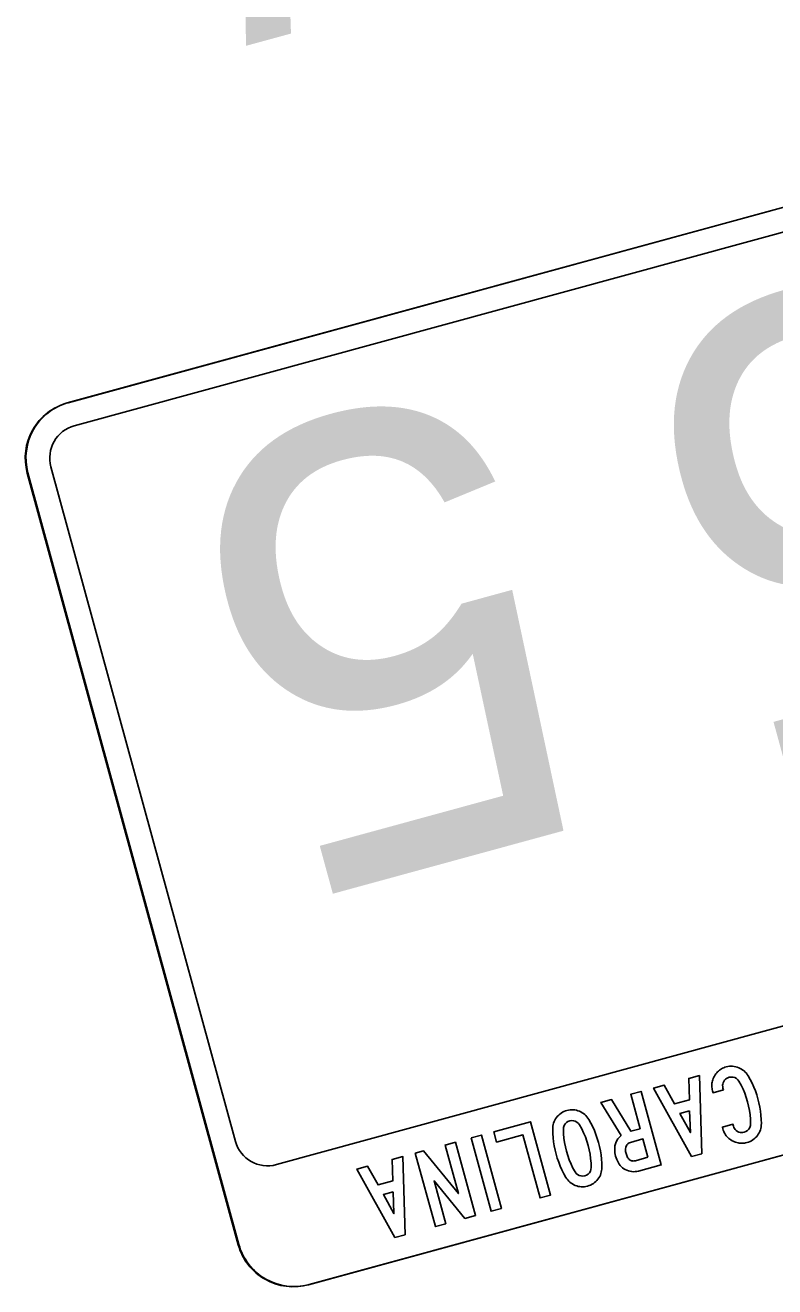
# Model space of a CAD drawing. Extents: x 2001876 to 2025694, y 804561 to 868938.
# Drawn here: x 2010944.1 to 2010981.4, y 826056.1 to 826119.1 of the extents above; entities that cross this region are included whole.
import ezdxf

# ---------------------------------------------------------------- set-up
doc = ezdxf.new("R2010")
doc.units = 0
doc.layers.add('TR SN EXTRUDED PANEL SIGNS- MOUNTED OVERHEAD', color=7, linetype='Continuous')

msp = doc.modelspace()

# ---------------------------------------------------------------- linework, layer by layer
at = {"layer": 'TR SN EXTRUDED PANEL SIGNS- MOUNTED OVERHEAD'}
for p, q in [((2011013.937, 826118.757), (2010946.163, 826100.231)), ((2010979.832, 826109.434), (2010946.199, 826100.24)), ((2010946.199, 826100.24), (2010946.199, 826100.24)), ((2010944.164, 826096.73), (2010954.686, 826058.242)), ((2010945.346, 826097.053), (2010945.346, 826097.053)), ((2010958.187, 826056.245), (2011025.961, 826074.771)), ((2010958.223, 826056.254), (2011025.997, 826074.781)), ((2010956.588, 826062.235), (2010956.587, 826062.235)), ((2010954.721, 826058.252), (2010954.721, 826058.252)), ((2010958.223, 826056.253), (2010958.223, 826056.254))]:
    msp.add_line(p, q, dxfattribs=at)
for points in [[(2011013.973, 826118.768), (2011013.973, 826118.767), (2010979.832, 826109.434)], [(2010946.512, 826099.096), (2010946.512, 826099.094), (2010980.146, 826108.288), (2011014.286, 826117.621)], [(2010944.201, 826096.74), (2010944.2, 826096.739), (2010954.721, 826058.252)], [(2010954.546, 826063.394), (2010954.547, 826063.395), (2010945.346, 826097.053)], [(2011024.359, 826080.773), (2011024.359, 826080.774), (2010999.338, 826073.921), (2010999.436, 826073.762), (2011000.338, 826073.798), (2011000.669, 826073.401), (2011001.077, 826073.354), (2011001.619, 826073.106), (2011002.124, 826072.167), (2011001.193, 826070.055), (2010998.981, 826068.505), (2010998.813, 826068.131), (2010992.656, 826066.687), (2010990.979, 826067.946), (2010987.252, 826066.998), (2010985.84, 826067.848), (2010983.049, 826069.469), (2010956.588, 826062.235)], [(2010978.368, 826065.821), (2010978.343, 826065.913), (2010978.327, 826065.977), (2010978.316, 826066.041), (2010978.309, 826066.105), (2010978.306, 826066.168), (2010978.308, 826066.23), (2010978.313, 826066.292), (2010978.323, 826066.353), (2010978.337, 826066.414), (2010978.355, 826066.474), (2010978.378, 826066.534), (2010978.405, 826066.593), (2010978.437, 826066.652), (2010978.471, 826066.71), (2010978.508, 826066.762), (2010978.548, 826066.812), (2010978.59, 826066.859), (2010978.636, 826066.902), (2010978.683, 826066.942), (2010978.735, 826066.979), (2010978.787, 826067.011), (2010978.844, 826067.041), (2010978.902, 826067.068), (2010978.963, 826067.091), (2010979.027, 826067.11), (2010979.107, 826067.129), (2010979.186, 826067.14), (2010979.264, 826067.146), (2010979.342, 826067.145), (2010979.42, 826067.136), (2010979.497, 826067.121), (2010979.573, 826067.1), (2010979.649, 826067.072), (2010979.724, 826067.039), (2010979.794, 826067), (2010979.858, 826066.956), (2010979.92, 826066.907), (2010979.977, 826066.855), (2010980.029, 826066.797), (2010980.077, 826066.734), (2010980.122, 826066.666), (2010980.222, 826066.484), (2010980.315, 826066.298), (2010980.4, 826066.108), (2010980.477, 826065.913), (2010980.545, 826065.715), (2010980.606, 826065.513), (2010980.656, 826065.311), (2010980.698, 826065.108), (2010980.73, 826064.904), (2010980.755, 826064.698), (2010980.77, 826064.49), (2010980.777, 826064.28), (2010980.773, 826064.2), (2010980.764, 826064.122), (2010980.749, 826064.044), (2010980.727, 826063.97), (2010980.699, 826063.896), (2010980.665, 826063.826), (2010980.625, 826063.757), (2010980.578, 826063.69), (2010980.527, 826063.626), (2010980.472, 826063.569), (2010980.413, 826063.516), (2010980.349, 826063.469), (2010980.283, 826063.428), (2010980.212, 826063.392), (2010980.137, 826063.362), (2010980.058, 826063.337), (2010979.993, 826063.321), (2010979.929, 826063.311), (2010979.866, 826063.302), (2010979.802, 826063.299), (2010979.74, 826063.301), (2010979.677, 826063.307), (2010979.616, 826063.317), (2010979.554, 826063.332), (2010979.494, 826063.349), (2010979.434, 826063.372), (2010979.376, 826063.4), (2010979.317, 826063.431), (2010979.26, 826063.465), (2010979.207, 826063.502), (2010979.157, 826063.542), (2010979.111, 826063.585), (2010979.067, 826063.63), (2010979.028, 826063.677), (2010978.992, 826063.728), (2010978.959, 826063.781), (2010978.929, 826063.837), (2010978.903, 826063.895), (2010978.879, 826063.956), (2010978.861, 826064.019), (2010978.836, 826064.111), (2010979.354, 826064.252), (2010979.379, 826064.161), (2010979.402, 826064.094), (2010979.435, 826064.033), (2010979.476, 826063.98), (2010979.526, 826063.933)], [(2010977.285, 826062.636), (2010977.801, 826062.777), (2010977.687, 826066.68), (2010977.153, 826066.534), (2010977.185, 826065.466), (2010976.447, 826065.265), (2010975.931, 826066.2), (2010975.398, 826066.055), (2010977.285, 826062.636)], [(2010979.526, 826063.933), (2010979.584, 826063.894), (2010979.649, 826063.863), (2010979.714, 826063.843), (2010979.781, 826063.835), (2010979.85, 826063.836), (2010979.918, 826063.85), (2010980.007, 826063.885), (2010980.085, 826063.937), (2010980.151, 826064.008), (2010980.199, 826064.091), (2010980.228, 826064.18), (2010980.238, 826064.276), (2010980.231, 826064.496), (2010980.213, 826064.717), (2010980.182, 826064.935), (2010980.141, 826065.153), (2010980.088, 826065.37), (2010980.023, 826065.586), (2010979.947, 826065.795), (2010979.862, 826066), (2010979.766, 826066.198), (2010979.659, 826066.392), (2010979.603, 826066.469), (2010979.533, 826066.528), (2010979.449, 826066.575), (2010979.357, 826066.601), (2010979.263, 826066.607), (2010979.169, 826066.592), (2010979.103, 826066.568), (2010979.042, 826066.536), (2010978.989, 826066.495), (2010978.943, 826066.446), (2010978.903, 826066.386), (2010978.873, 826066.323), (2010978.853, 826066.257), (2010978.845, 826066.192), (2010978.848, 826066.123), (2010978.861, 826066.055), (2010978.886, 826065.963), (2010978.368, 826065.821), (2010978.368, 826065.821)], [(2010973.783, 826063.686), (2010973.738, 826063.647), (2010973.696, 826063.605), (2010973.659, 826063.564), (2010973.624, 826063.52), (2010973.593, 826063.475), (2010973.565, 826063.428), (2010973.54, 826063.379), (2010973.519, 826063.328), (2010973.501, 826063.278), (2010973.487, 826063.224), (2010973.475, 826063.169), (2010973.467, 826063.113), (2010973.463, 826063.056), (2010973.462, 826062.996), (2010973.474, 826062.824), (2010973.51, 826062.651), (2010973.566, 826062.486), (2010973.644, 826062.331), (2010973.689, 826062.259), (2010973.738, 826062.193), (2010973.794, 826062.134), (2010973.855, 826062.08), (2010973.92, 826062.032), (2010973.992, 826061.99), (2010974.069, 826061.953), (2010974.151, 826061.923), (2010974.232, 826061.902), (2010974.313, 826061.888), (2010974.396, 826061.883), (2010974.479, 826061.885), (2010974.563, 826061.896), (2010974.647, 826061.915), (2010975.78, 826062.225), (2010974.779, 826065.885), (2010974.261, 826065.744), (2010974.73, 826064.028), (2010974.273, 826063.903), (2010973.309, 826065.484), (2010972.775, 826065.338), (2010973.783, 826063.686)], [(2010970.598, 826062.555), (2010970.668, 826062.355), (2010970.746, 826062.159), (2010970.831, 826061.969), (2010970.925, 826061.782), (2010971.028, 826061.601), (2010971.07, 826061.534), (2010971.118, 826061.471), (2010971.169, 826061.414), (2010971.225, 826061.361), (2010971.285, 826061.314), (2010971.35, 826061.271), (2010971.418, 826061.232), (2010971.491, 826061.2), (2010971.567, 826061.173), (2010971.644, 826061.152), (2010971.72, 826061.137), (2010971.797, 826061.13), (2010971.875, 826061.128), (2010971.953, 826061.134), (2010972.031, 826061.146), (2010972.112, 826061.164), (2010972.189, 826061.189), (2010972.262, 826061.219), (2010972.333, 826061.254), (2010972.399, 826061.295), (2010972.461, 826061.341), (2010972.521, 826061.393), (2010972.575, 826061.45), (2010972.626, 826061.512), (2010972.672, 826061.578), (2010972.713, 826061.646), (2010972.746, 826061.716), (2010972.774, 826061.788), (2010972.795, 826061.862), (2010972.812, 826061.937), (2010972.821, 826062.015), (2010972.825, 826062.095), (2010972.819, 826062.305), (2010972.804, 826062.513), (2010972.78, 826062.721), (2010972.747, 826062.927), (2010972.705, 826063.134), (2010972.654, 826063.339), (2010972.594, 826063.539), (2010972.526, 826063.737), (2010972.449, 826063.93), (2010972.364, 826064.121), (2010972.271, 826064.308), (2010972.17, 826064.492), (2010972.127, 826064.559), (2010972.079, 826064.622), (2010972.028, 826064.679), (2010971.971, 826064.733), (2010971.911, 826064.781), (2010971.846, 826064.825), (2010971.777, 826064.864), (2010971.703, 826064.898), (2010971.626, 826064.926), (2010971.55, 826064.948), (2010971.472, 826064.963), (2010971.394, 826064.971), (2010971.316, 826064.973), (2010971.239, 826064.968), (2010971.159, 826064.956), (2010971.08, 826064.937), (2010971.002, 826064.913), (2010970.927, 826064.882), (2010970.855, 826064.847), (2010970.789, 826064.805), (2010970.726, 826064.759), (2010970.668, 826064.707), (2010970.613, 826064.649), (2010970.562, 826064.586), (2010970.516, 826064.519), (2010970.477, 826064.449), (2010970.443, 826064.38), (2010970.416, 826064.307), (2010970.395, 826064.231), (2010970.38, 826064.155), (2010970.371, 826064.077), (2010970.37, 826063.996), (2010970.375, 826063.786), (2010970.39, 826063.577), (2010970.413, 826063.371), (2010970.446, 826063.166), (2010970.487, 826062.962), (2010970.538, 826062.76), (2010970.598, 826062.555)], [(2010977.201, 826064.914), (2010977.238, 826063.833), (2010976.714, 826064.781), (2010977.201, 826064.914)], [(2010971.002, 826063.118), (2010970.961, 826063.337), (2010970.931, 826063.557), (2010970.911, 826063.779), (2010970.904, 826064.003), (2010970.914, 826064.096), (2010970.942, 826064.184), (2010970.991, 826064.264), (2010971.056, 826064.333), (2010971.133, 826064.386), (2010971.222, 826064.419), (2010971.316, 826064.435), (2010971.409, 826064.428), (2010971.499, 826064.402), (2010971.582, 826064.355), (2010971.651, 826064.295), (2010971.707, 826064.219), (2010971.815, 826064.022), (2010971.912, 826063.823), (2010971.998, 826063.618), (2010972.072, 826063.409), (2010972.137, 826063.196), (2010972.19, 826062.978), (2010972.233, 826062.759), (2010972.263, 826062.539), (2010972.281, 826062.316), (2010972.288, 826062.095), (2010972.278, 826062), (2010972.25, 826061.914), (2010972.201, 826061.833), (2010972.137, 826061.765), (2010972.06, 826061.712), (2010971.971, 826061.678), (2010971.877, 826061.662), (2010971.785, 826061.669), (2010971.694, 826061.695), (2010971.611, 826061.739), (2010971.542, 826061.798), (2010971.486, 826061.872), (2010971.379, 826062.066), (2010971.284, 826062.266), (2010971.197, 826062.472), (2010971.121, 826062.683), (2010971.057, 826062.901), (2010971.002, 826063.118)], [(2010975.12, 826062.601), (2010974.505, 826062.433), (2010974.466, 826062.425), (2010974.428, 826062.419), (2010974.39, 826062.416), (2010974.356, 826062.419), (2010974.321, 826062.424), (2010974.29, 826062.432), (2010974.259, 826062.445), (2010974.23, 826062.462), (2010974.202, 826062.48), (2010974.176, 826062.505), (2010974.152, 826062.531), (2010974.129, 826062.561), (2010974.108, 826062.596), (2010974.061, 826062.691), (2010974.026, 826062.793), (2010974.004, 826062.896), (2010973.997, 826063.002), (2010974.013, 826063.114), (2010974.067, 826063.218), (2010974.12, 826063.276), (2010974.183, 826063.32), (2010974.255, 826063.347), (2010974.87, 826063.515), (2010975.12, 826062.601)], [(2010962.496, 826058.594), (2010963.011, 826058.735), (2010962.898, 826062.638), (2010962.364, 826062.492), (2010962.396, 826061.424), (2010961.658, 826061.222), (2010961.142, 826062.158), (2010960.609, 826062.012), (2010962.496, 826058.594)], [(2010962.412, 826060.871), (2010962.448, 826059.79), (2010961.925, 826060.738), (2010962.412, 826060.871)]]:
    msp.add_lwpolyline(points, dxfattribs=at)
for points in [[(2010967.43, 826063.876), (2010969.261, 826064.377), (2010970.262, 826060.716), (2010969.744, 826060.575), (2010968.885, 826063.717), (2010967.571, 826063.358), (2010967.43, 826063.876)], [(2010963.518, 826062.807), (2010963.927, 826062.919), (2010965.667, 826060.791), (2010965.004, 826063.213), (2010965.522, 826063.355), (2010966.523, 826059.694), (2010965.995, 826059.55), (2010964.451, 826061.434), (2010965.037, 826059.288), (2010964.519, 826059.147), (2010963.518, 826062.807)], [(2010966.299, 826063.568), (2010966.813, 826063.708), (2010967.813, 826060.047), (2010967.3, 826059.907), (2010966.299, 826063.568)]]:
    msp.add_lwpolyline(points, close=True, dxfattribs=at)
for centre, radius, start, end in [((2010946.915, 826097.482), 2.85, 105.28885, 195.28906), ((2010946.95, 826097.491), 2.85, 105.28885, 195.28906), ((2010946.95, 826097.491), 1.663, 105.28885, 195.28906), ((2010956.147, 826063.835), 1.66, 195.38712, 285.38698), ((2010957.436, 826058.994), 2.851, 195.2888, 285.289), ((2010957.471, 826059.003), 2.851, 195.2888, 285.289)]:
    msp.add_arc(centre, radius, start, end, dxfattribs=at)

# ---------------------------------------------------------------- texts
for s, height, p in [('w', 20.267, (2010969.911, 826138.238)), ('5', 22.8, (2010989.967, 826107.74)), ('5', 22.8, (2010967.338, 826101.554))]:
    msp.add_text(s, height=height, rotation=195.28879, dxfattribs=at).set_placement(p)

doc.saveas('drawing.dxf')
